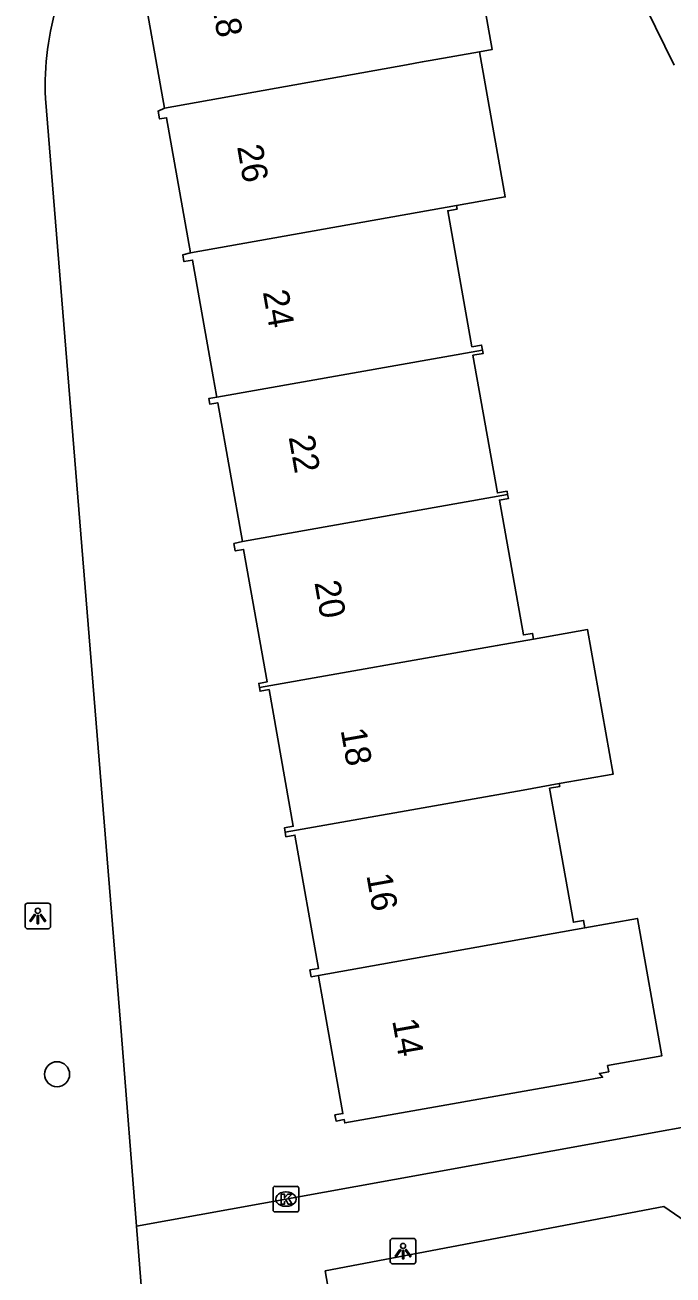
# Model space of a CAD drawing. Extents: x 157793 to 159380, y 380882 to 382313.
# Drawn here: x 158226.55 to 158251.87, y 381372.63 to 381421.49 of the extents above; entities that cross this region are included whole.
import ezdxf

# ---------------------------------------------------------------- set-up
doc = ezdxf.new("R2010")
doc.units = 0
for name, color, linetype in [('IMGEO_Boom', 7, 'Continuous'), ('IMGEO_Kolk', 7, 'Continuous'), ('IMGEO_Lichtpunt', 7, 'Continuous'), ('IMGEO_Pand', 7, 'Continuous'), ('IMGEO_Pand_nummerreeks', 7, 'Continuous'), ('IMGEO_Voetpad_open', 7, 'Continuous')]:
    doc.layers.add(name, color=color, linetype=linetype)

msp = doc.modelspace()

# ---------------------------------------------------------------- linework, layer by layer
at = {"layer": 'IMGEO_Boom'}
msp.add_circle((158227.808, 381380.477), 0.489, dxfattribs=at)
at = {"layer": 'IMGEO_Kolk'}
for p, q in [((158236.322, 381376.094), (158237.174, 381376.094)), ((158236.247, 381375.168), (158236.247, 381376.02)), ((158236.735, 381375.874), (158236.76, 381375.874)), ((158237.248, 381376.02), (158237.248, 381375.168)), ((158237.174, 381375.094), (158236.322, 381375.094)), ((158236.758, 381375.314), (158236.733, 381375.314))]:
    msp.add_line(p, q, dxfattribs=at)
for points in [[(158236.322, 381376.094), (158237.174, 381376.094)], [(158236.247, 381375.168), (158236.247, 381376.02)], [(158236.568, 381375.794), (158236.691, 381375.794), (158236.691, 381375.643), (158236.821, 381375.794), (158236.985, 381375.794), (158236.839, 381375.643), (158236.992, 381375.394), (158236.84, 381375.394), (158236.755, 381375.558), (158236.691, 381375.491), (158236.691, 381375.394), (158236.568, 381375.394), (158236.568, 381375.794)], [(158237.248, 381376.02), (158237.248, 381375.168)], [(158237.174, 381375.094), (158236.322, 381375.094)]]:
    msp.add_lwpolyline(points, dxfattribs=at)
for centre, start, end in [((158236.324, 381376.018), 91.552, 178.448), ((158236.324, 381376.018), 91.552, 178.448), ((158237.172, 381376.018), 1.552, 88.448), ((158237.172, 381376.018), 1.552, 88.448), ((158236.324, 381375.17), 181.552, 268.448), ((158236.324, 381375.17), 181.552, 268.448), ((158237.172, 381375.17), 271.552, 358.448), ((158237.172, 381375.17), 271.552, 358.448)]:
    msp.add_arc(centre, 0.0765, start, end, dxfattribs=at)
for centre, major_axis, ratio, start_param, end_param in [((158236.734, 381375.594), (-0.387, 0.002), 0.722429, 4.712389, 7.853982), ((158236.759, 381375.594), (-0.39, 0.002), 0.717154, 1.570796, 4.712389)]:
    msp.add_ellipse(centre, major_axis=major_axis, ratio=ratio, start_param=start_param, end_param=end_param, dxfattribs=at)
at = {"layer": 'IMGEO_Lichtpunt'}
for p, q in [((158226.554, 381387.068), (158226.554, 381386.261)), ((158226.554, 381387.068), (158226.554, 381386.261)), ((158227.456, 381387.163), (158226.648, 381387.163)), ((158227.456, 381387.163), (158226.648, 381387.163)), ((158227.55, 381386.261), (158227.55, 381387.068)), ((158227.55, 381386.261), (158227.55, 381387.068)), ((158226.648, 381386.167), (158227.456, 381386.167)), ((158226.648, 381386.167), (158227.456, 381386.167)), ((158240.827, 381373.965), (158240.827, 381373.158)), ((158240.827, 381373.965), (158240.827, 381373.158)), ((158241.729, 381374.06), (158240.921, 381374.06)), ((158241.729, 381374.06), (158240.921, 381374.06)), ((158241.823, 381373.158), (158241.823, 381373.965)), ((158241.823, 381373.158), (158241.823, 381373.965)), ((158240.921, 381373.064), (158241.729, 381373.064)), ((158240.921, 381373.064), (158241.729, 381373.064))]:
    msp.add_line(p, q, dxfattribs=at)
for points in [[(158226.928, 381386.732), (158226.967, 381386.704), (158226.779, 381386.442), (158226.741, 381386.469), (158226.928, 381386.732)], [(158227.03, 381386.684), (158227.077, 381386.684), (158227.077, 381386.362), (158227.03, 381386.362), (158227.03, 381386.684)], [(158227.14, 381386.704), (158227.178, 381386.731), (158227.365, 381386.469), (158227.326, 381386.441), (158227.14, 381386.704)], [(158241.201, 381373.629), (158241.24, 381373.601), (158241.052, 381373.339), (158241.014, 381373.366), (158241.201, 381373.629)], [(158241.413, 381373.601), (158241.451, 381373.628), (158241.638, 381373.366), (158241.599, 381373.338), (158241.413, 381373.601)], [(158241.303, 381373.581), (158241.35, 381373.581), (158241.35, 381373.259), (158241.303, 381373.259), (158241.303, 381373.581)]]:
    msp.add_lwpolyline(points, dxfattribs=at)
for centre in [(158227.053, 381386.866), (158241.326, 381373.763)]:
    msp.add_circle(centre, 0.0994, dxfattribs=at)
for centre, start, end in [((158226.648, 381387.068), 90, 180), ((158226.648, 381387.068), 90, 180), ((158227.456, 381387.068), 0, 90), ((158227.456, 381387.068), 0, 90), ((158226.648, 381386.261), 180, 270), ((158226.648, 381386.261), 180, 270), ((158227.456, 381386.261), 270, 0), ((158227.456, 381386.261), 270, 360), ((158240.921, 381373.965), 90, 180), ((158240.921, 381373.965), 90, 180), ((158241.729, 381373.965), 0, 90), ((158241.729, 381373.965), 0, 90), ((158240.921, 381373.158), 180, 270), ((158240.921, 381373.158), 180, 270), ((158241.729, 381373.158), 270, 0), ((158241.729, 381373.158), 270, 360)]:
    msp.add_arc(centre, 0.0946, start, end, dxfattribs=at)
at = {"layer": 'IMGEO_Pand'}
for points in [[(158232.009, 381418.242), (158231.058, 381423.605), (158230.711, 381423.544), (158230.64, 381423.945), (158234.615, 381424.65), (158233.82, 381429.107), (158236.693, 381431.279), (158240.372, 381431.897), (158241.399, 381425.71), (158241.444, 381425.454), (158243.862, 381425.889), (158243.872, 381425.828), (158243.926, 381425.525), (158244.811, 381420.542), (158244.307, 381420.451)], [(158250.074, 381423.675), (158251.919, 381419.929)], [(158244.307, 381420.451), (158242.386, 381420.106), (158242.071, 381420.049), (158241.459, 381419.939), (158232.009, 381418.242)], [(158244.307, 381420.451), (158245.315, 381414.772), (158243.408, 381414.434)], [(158233.022, 381412.593), (158232.086, 381417.87), (158231.809, 381417.821), (158231.755, 381418.13), (158232.009, 381418.242)], [(158233.022, 381412.593), (158243.408, 381414.434)], [(158243.408, 381414.434), (158243.432, 381414.298), (158243.072, 381414.234), (158244.016, 381408.915), (158244.393, 381408.981), (158244.427, 381408.787)], [(158234.05, 381406.948), (158234.039, 381407.01), (158233.909, 381407.741), (158233.099, 381412.303), (158232.765, 381412.244), (158232.718, 381412.508), (158233.022, 381412.593)], [(158234.05, 381406.948), (158244.427, 381408.787)], [(158244.427, 381408.787), (158244.451, 381408.652), (158244.056, 381408.582), (158245.011, 381403.201), (158245.387, 381403.268), (158245.411, 381403.134)], [(158235.045, 381401.298), (158234.081, 381406.728), (158233.772, 381406.673), (158233.733, 381406.892), (158234.05, 381406.948)], [(158245.411, 381403.134), (158235.045, 381401.298)], [(158245.411, 381403.134), (158245.438, 381402.982), (158245.092, 381402.92), (158246.027, 381397.649), (158246.384, 381397.712), (158246.424, 381397.486)], [(158235.716, 381395.589), (158235.686, 381395.758), (158236.013, 381395.816), (158235.094, 381400.991), (158234.767, 381400.933), (158234.715, 381401.221), (158235.045, 381401.298)], [(158246.424, 381397.486), (158248.535, 381397.86), (158249.537, 381392.211), (158247.429, 381391.837)], [(158246.424, 381397.486), (158245.004, 381397.234), (158235.716, 381395.589)], [(158236.717, 381389.938), (158236.687, 381390.107), (158237.035, 381390.169), (158236.087, 381395.514), (158235.74, 381395.452), (158235.716, 381395.589)], [(158236.717, 381389.938), (158244.761, 381391.364), (158246.021, 381391.587), (158247.429, 381391.837)], [(158247.429, 381391.837), (158247.448, 381391.728), (158247.049, 381391.657), (158247.979, 381386.421), (158248.376, 381386.492), (158248.428, 381386.202)], [(158238.015, 381384.341), (158237.731, 381384.29), (158237.684, 381384.555), (158238.026, 381384.615), (158237.102, 381389.824), (158236.748, 381389.761), (158236.717, 381389.938)], [(158248.428, 381386.202), (158250.478, 381386.565), (158251.432, 381381.193), (158249.315, 381380.817), (158249.359, 381380.571), (158248.997, 381380.507), (158249.12, 381380.36), (158248.265, 381380.208), (158239.048, 381378.573), (158239.025, 381378.701), (158238.707, 381378.645), (158238.664, 381378.885), (158238.974, 381378.94), (158238.177, 381383.427), (158238.034, 381384.236), (158238.015, 381384.341)], [(158238.015, 381384.341), (158248.428, 381386.202)]]:
    msp.add_lwpolyline(points, dxfattribs=at)
at = {"layer": 'IMGEO_Voetpad_open'}
for points in [[(158227.353, 381418.623), (158230.327, 381381.986), (158230.914, 381374.54)], [(158230.914, 381374.54), (158239.48, 381376.089), (158248.691, 381377.756), (158254.872, 381378.874), (158261.219, 381382.716), (158261.043, 381384.197)], [(158231.253, 381370.242), (158238.503, 381371.519), (158238.281, 381372.789), (158251.516, 381375.302), (158254.472, 381373.276)], [(158230.914, 381374.54), (158231.253, 381370.242)]]:
    msp.add_lwpolyline(points, dxfattribs=at)
msp.add_arc((158239.029, 381419.071), 11.685, 144.5802, 182.1961, dxfattribs=at)

# ---------------------------------------------------------------- texts
at = {"layer": 'IMGEO_Pand_nummerreeks'}
for s, p in [('28', (158233.828, 381422.418)), ('26', (158234.836, 381416.741)), ('24', (158235.843, 381411.062)), ('22', (158236.85, 381405.386)), ('20', (158237.859, 381399.701)), ('18', (158238.882, 381393.933)), ('16', (158239.889, 381388.256)), ('14', (158240.897, 381382.577))]:
    msp.add_text(s, height=1, rotation=280.0609, dxfattribs=at).set_placement(p)

doc.saveas('drawing.dxf')
